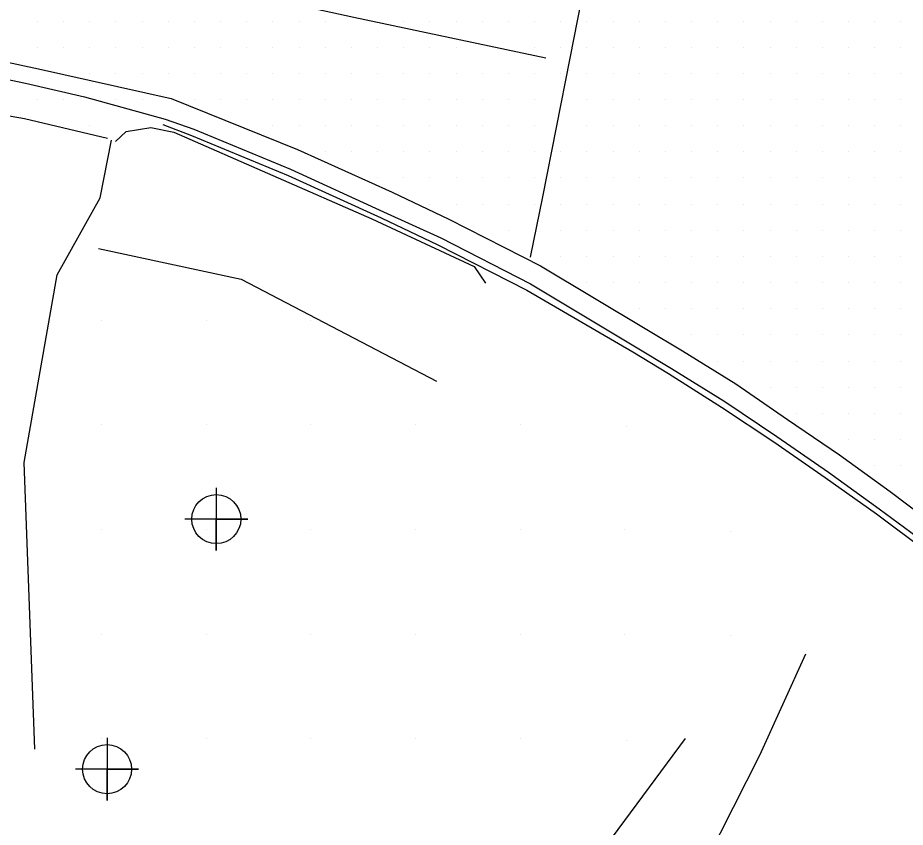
# Model space of a CAD drawing. Extents: x 1762120 to 1766775, y 709485 to 712965.
# Drawn here: x 1763151.9 to 1763236.7, y 712471.7 to 712549.1 of the extents above; entities that cross this region are included whole.
import ezdxf

# ---------------------------------------------------------------- set-up
doc = ezdxf.new("R2010")
doc.units = 0
for name, color, linetype in [('Exist DTM Breakline', 7, 'Continuous'), ('Exist DTM Drainline', 7, 'Continuous'), ('Exist DTM QL2 LIDAR Elevation Point', 7, 'Continuous'), ('Exist DTM Regular Point CELL', 7, 'Continuous'), ('Exist DTM Scan Elevation Point', 7, 'Continuous'), ('Exist Roads Change in Surface', 7, 'Continuous'), ('Exist Roads Curbs', 7, 'Continuous'), ('Exist Roads EOP', 7, 'Continuous'), ('Exist Roads EOT', 7, 'Continuous'), ('Exist Roads Soil', 7, 'Continuous'), ('PH Exist DTM Breakline', 7, 'Continuous')]:
    doc.layers.add(name, color=color, linetype=linetype)

msp = doc.modelspace()

# ---------------------------------------------------------------- linework, layer by layer
at = {"layer": 'Exist DTM Breakline'}
for points in [[(1763161.211, 712537.23), (1763162.216, 712538.207), (1763164.589, 712538.586), (1763166.77, 712538.136), (1763185.686, 712529.851), (1763195.481, 712525.278), (1763196.559, 712523.706)], [(1763159.58, 712527.012), (1763173.227, 712524.075), (1763191.889, 712514.33)]]:
    msp.add_lwpolyline(points, dxfattribs=at)
at = {"layer": 'Exist DTM Drainline'}
for points in [[(1763122.939, 712542.466), (1763127.096, 712544.802), (1763130.986, 712546.141), (1763132.95, 712546.517), (1763134.945, 712546.436), (1763139.611, 712545.314), (1763146.649, 712544.048), (1763152.596, 712542.826), (1763158.241, 712541.507), (1763165.95, 712539.38)], [(1763165.95, 712539.38), (1763168.69, 712538.419), (1763177.921, 712534.596), (1763186.829, 712530.501), (1763192.287, 712528.026), (1763200.864, 712523.642), (1763210.908, 712517.6)], [(1763210.908, 712517.6), (1763214.334, 712515.545), (1763219.429, 712512.396), (1763224.39, 712509.043), (1763229.326, 712505.645), (1763234.183, 712502.124), (1763239.02, 712498.567), (1763243.781, 712494.895), (1763248.496, 712491.142), (1763253.152, 712487.299), (1763255.639, 712485.08), (1763260.185, 712481.137), (1763264.671, 712477.142), (1763271.888, 712470.228), (1763279.01, 712463.229), (1763285.66, 712455.778), (1763292.225, 712448.251), (1763297.9, 712441.433), (1763303.965, 712433.502), (1763309.959, 712425.521), (1763315.965, 712417.549), (1763321.93, 712409.544), (1763327.564, 712401.858), (1763338.407, 712386.457)]]:
    msp.add_lwpolyline(points, dxfattribs=at)
at = {"layer": 'Exist DTM QL2 LIDAR Elevation Point'}
for p, q in [((1763159.874, 712520.159), (1763159.874, 712520.159)), ((1763169.876, 712520.159), (1763169.876, 712520.159)), ((1763179.877, 712520.159), (1763179.877, 712520.159)), ((1763159.874, 712510.157), (1763159.874, 712510.157)), ((1763169.876, 712510.157), (1763169.876, 712510.157)), ((1763179.877, 712510.157), (1763179.877, 712510.157)), ((1763189.878, 712510.157), (1763189.878, 712510.157)), ((1763199.88, 712510.157), (1763199.88, 712510.157)), ((1763210, 712510), (1763210, 712510)), ((1763159.874, 712500.156), (1763159.874, 712500.156)), ((1763169.876, 712500.156), (1763169.876, 712500.156)), ((1763179.877, 712500.156), (1763179.877, 712500.156)), ((1763189.878, 712500.156), (1763189.878, 712500.156)), ((1763199.88, 712500.156), (1763199.88, 712500.156)), ((1763209.881, 712500.156), (1763209.881, 712500.156)), ((1763220, 712500), (1763220, 712500)), ((1763159.874, 712490.155), (1763159.874, 712490.155)), ((1763169.876, 712490.155), (1763169.876, 712490.155)), ((1763179.877, 712490.155), (1763179.877, 712490.155)), ((1763189.878, 712490.155), (1763189.878, 712490.155)), ((1763199.88, 712490.155), (1763199.88, 712490.155)), ((1763209.881, 712490.155), (1763209.881, 712490.155)), ((1763220, 712490), (1763220, 712490)), ((1763159.874, 712480.153), (1763159.874, 712480.153)), ((1763169.876, 712480.153), (1763169.876, 712480.153)), ((1763179.877, 712480.153), (1763179.877, 712480.153)), ((1763189.878, 712480.153), (1763189.878, 712480.153)), ((1763199.88, 712480.153), (1763199.88, 712480.153)), ((1763210, 712480), (1763210, 712480))]:
    msp.add_line(p, q, dxfattribs=at)
at = {"layer": 'Exist DTM Regular Point CELL'}
for points in [[(1763170.84, 712504.155), (1763170.84, 712498.155), (1763170.84, 712501.155), (1763173.84, 712501.155), (1763167.84, 712501.155)], [(1763160.399, 712480.258), (1763160.399, 712474.258), (1763160.399, 712477.258), (1763163.399, 712477.258), (1763157.399, 712477.258)]]:
    msp.add_lwpolyline(points, dxfattribs=at)
for centre in [(1763170.84, 712501.155), (1763160.399, 712477.258)]:
    msp.add_circle(centre, 2.344, dxfattribs=at)
at = {"layer": 'Exist DTM Scan Elevation Point'}
for p, q in [((1763153.75, 712548.75), (1763153.75, 712548.75)), ((1763156.25, 712548.75), (1763156.25, 712548.75)), ((1763158.75, 712548.75), (1763158.75, 712548.75)), ((1763161.25, 712548.75), (1763161.25, 712548.75)), ((1763163.75, 712548.75), (1763163.75, 712548.75)), ((1763166.25, 712548.75), (1763166.25, 712548.75)), ((1763168.75, 712548.75), (1763168.75, 712548.75)), ((1763171.25, 712548.75), (1763171.25, 712548.75)), ((1763173.75, 712548.75), (1763173.75, 712548.75)), ((1763176.25, 712548.75), (1763176.25, 712548.75)), ((1763178.75, 712548.75), (1763178.75, 712548.75)), ((1763181.25, 712548.75), (1763181.25, 712548.75)), ((1763188.75, 712548.75), (1763188.75, 712548.75)), ((1763191.25, 712548.75), (1763191.25, 712548.75)), ((1763193.75, 712548.75), (1763193.75, 712548.75)), ((1763196.25, 712548.75), (1763196.25, 712548.75)), ((1763198.75, 712548.75), (1763198.75, 712548.75)), ((1763201.25, 712548.75), (1763201.25, 712548.75)), ((1763203.75, 712548.75), (1763203.75, 712548.75)), ((1763206.25, 712548.75), (1763206.25, 712548.75)), ((1763208.75, 712548.75), (1763208.75, 712548.75)), ((1763211.25, 712548.75), (1763211.25, 712548.75)), ((1763213.75, 712548.75), (1763213.75, 712548.75)), ((1763216.25, 712548.75), (1763216.25, 712548.75)), ((1763218.75, 712548.75), (1763218.75, 712548.75)), ((1763221.25, 712548.75), (1763221.25, 712548.75)), ((1763223.75, 712548.75), (1763223.75, 712548.75)), ((1763226.25, 712548.75), (1763226.25, 712548.75)), ((1763228.75, 712548.75), (1763228.75, 712548.75)), ((1763231.25, 712548.75), (1763231.25, 712548.75)), ((1763233.75, 712548.75), (1763233.75, 712548.75)), ((1763236.25, 712548.75), (1763236.25, 712548.75)), ((1763153.75, 712546.25), (1763153.75, 712546.25)), ((1763156.25, 712546.25), (1763156.25, 712546.25)), ((1763158.75, 712546.25), (1763158.75, 712546.25)), ((1763161.25, 712546.25), (1763161.25, 712546.25)), ((1763163.75, 712546.25), (1763163.75, 712546.25)), ((1763166.25, 712546.25), (1763166.25, 712546.25)), ((1763168.75, 712546.25), (1763168.75, 712546.25)), ((1763171.25, 712546.25), (1763171.25, 712546.25)), ((1763173.75, 712546.25), (1763173.75, 712546.25)), ((1763176.25, 712546.25), (1763176.25, 712546.25)), ((1763178.75, 712546.25), (1763178.75, 712546.25)), ((1763181.25, 712546.25), (1763181.25, 712546.25)), ((1763183.75, 712546.25), (1763183.75, 712546.25)), ((1763186.25, 712546.25), (1763186.25, 712546.25)), ((1763188.75, 712546.25), (1763188.75, 712546.25)), ((1763191.25, 712546.25), (1763191.25, 712546.25)), ((1763193.75, 712546.25), (1763193.75, 712546.25)), ((1763201.25, 712546.25), (1763201.25, 712546.25)), ((1763203.75, 712546.25), (1763203.75, 712546.25)), ((1763206.25, 712546.25), (1763206.25, 712546.25)), ((1763208.75, 712546.25), (1763208.75, 712546.25)), ((1763211.25, 712546.25), (1763211.25, 712546.25)), ((1763213.75, 712546.25), (1763213.75, 712546.25)), ((1763216.25, 712546.25), (1763216.25, 712546.25)), ((1763218.75, 712546.25), (1763218.75, 712546.25)), ((1763221.25, 712546.25), (1763221.25, 712546.25)), ((1763223.75, 712546.25), (1763223.75, 712546.25)), ((1763226.25, 712546.25), (1763226.25, 712546.25)), ((1763228.75, 712546.25), (1763228.75, 712546.25)), ((1763231.25, 712546.25), (1763231.25, 712546.25)), ((1763233.75, 712546.25), (1763233.75, 712546.25)), ((1763236.25, 712546.25), (1763236.25, 712546.25)), ((1763158.75, 712543.75), (1763158.75, 712543.75)), ((1763161.25, 712543.75), (1763161.25, 712543.75)), ((1763163.75, 712543.75), (1763163.75, 712543.75)), ((1763166.25, 712543.75), (1763166.25, 712543.75)), ((1763168.75, 712543.75), (1763168.75, 712543.75)), ((1763171.25, 712543.75), (1763171.25, 712543.75)), ((1763173.75, 712543.75), (1763173.75, 712543.75)), ((1763176.25, 712543.75), (1763176.25, 712543.75)), ((1763178.75, 712543.75), (1763178.75, 712543.75)), ((1763181.25, 712543.75), (1763181.25, 712543.75)), ((1763183.75, 712543.75), (1763183.75, 712543.75)), ((1763186.25, 712543.75), (1763186.25, 712543.75)), ((1763188.75, 712543.75), (1763188.75, 712543.75)), ((1763191.25, 712543.75), (1763191.25, 712543.75)), ((1763193.75, 712543.75), (1763193.75, 712543.75)), ((1763196.25, 712543.75), (1763196.25, 712543.75)), ((1763198.75, 712543.75), (1763198.75, 712543.75)), ((1763201.25, 712543.75), (1763201.25, 712543.75)), ((1763203.75, 712543.75), (1763203.75, 712543.75)), ((1763206.25, 712543.75), (1763206.25, 712543.75)), ((1763208.75, 712543.75), (1763208.75, 712543.75)), ((1763211.25, 712543.75), (1763211.25, 712543.75)), ((1763213.75, 712543.75), (1763213.75, 712543.75)), ((1763216.25, 712543.75), (1763216.25, 712543.75)), ((1763218.75, 712543.75), (1763218.75, 712543.75)), ((1763221.25, 712543.75), (1763221.25, 712543.75)), ((1763223.75, 712543.75), (1763223.75, 712543.75)), ((1763226.25, 712543.75), (1763226.25, 712543.75)), ((1763228.75, 712543.75), (1763228.75, 712543.75)), ((1763231.25, 712543.75), (1763231.25, 712543.75)), ((1763233.75, 712543.75), (1763233.75, 712543.75)), ((1763236.25, 712543.75), (1763236.25, 712543.75)), ((1763153.75, 712541.25), (1763153.75, 712541.25)), ((1763156.25, 712541.25), (1763156.25, 712541.25)), ((1763161.25, 712541.25), (1763161.25, 712541.25)), ((1763163.75, 712541.25), (1763163.75, 712541.25)), ((1763168.75, 712541.25), (1763168.75, 712541.25)), ((1763171.25, 712541.25), (1763171.25, 712541.25)), ((1763173.75, 712541.25), (1763173.75, 712541.25)), ((1763176.25, 712541.25), (1763176.25, 712541.25)), ((1763178.75, 712541.25), (1763178.75, 712541.25)), ((1763181.25, 712541.25), (1763181.25, 712541.25)), ((1763183.75, 712541.25), (1763183.75, 712541.25)), ((1763186.25, 712541.25), (1763186.25, 712541.25)), ((1763188.75, 712541.25), (1763188.75, 712541.25)), ((1763191.25, 712541.25), (1763191.25, 712541.25)), ((1763193.75, 712541.25), (1763193.75, 712541.25)), ((1763196.25, 712541.25), (1763196.25, 712541.25)), ((1763198.75, 712541.25), (1763198.75, 712541.25)), ((1763201.25, 712541.25), (1763201.25, 712541.25)), ((1763206.25, 712541.25), (1763206.25, 712541.25)), ((1763208.75, 712541.25), (1763208.75, 712541.25)), ((1763211.25, 712541.25), (1763211.25, 712541.25)), ((1763213.75, 712541.25), (1763213.75, 712541.25)), ((1763216.25, 712541.25), (1763216.25, 712541.25)), ((1763218.75, 712541.25), (1763218.75, 712541.25)), ((1763221.25, 712541.25), (1763221.25, 712541.25)), ((1763223.75, 712541.25), (1763223.75, 712541.25)), ((1763226.25, 712541.25), (1763226.25, 712541.25)), ((1763228.75, 712541.25), (1763228.75, 712541.25)), ((1763231.25, 712541.25), (1763231.25, 712541.25)), ((1763233.75, 712541.25), (1763233.75, 712541.25)), ((1763236.25, 712541.25), (1763236.25, 712541.25)), ((1763158.75, 712538.75), (1763158.75, 712538.75)), ((1763176.25, 712538.75), (1763176.25, 712538.75)), ((1763178.75, 712538.75), (1763178.75, 712538.75)), ((1763181.25, 712538.75), (1763181.25, 712538.75)), ((1763183.75, 712538.75), (1763183.75, 712538.75)), ((1763186.25, 712538.75), (1763186.25, 712538.75)), ((1763188.75, 712538.75), (1763188.75, 712538.75)), ((1763191.25, 712538.75), (1763191.25, 712538.75)), ((1763193.75, 712538.75), (1763193.75, 712538.75)), ((1763196.25, 712538.75), (1763196.25, 712538.75)), ((1763198.75, 712538.75), (1763198.75, 712538.75)), ((1763201.25, 712538.75), (1763201.25, 712538.75)), ((1763206.25, 712538.75), (1763206.25, 712538.75)), ((1763208.75, 712538.75), (1763208.75, 712538.75)), ((1763211.25, 712538.75), (1763211.25, 712538.75)), ((1763213.75, 712538.75), (1763213.75, 712538.75)), ((1763216.25, 712538.75), (1763216.25, 712538.75)), ((1763218.75, 712538.75), (1763218.75, 712538.75)), ((1763221.25, 712538.75), (1763221.25, 712538.75)), ((1763223.75, 712538.75), (1763223.75, 712538.75)), ((1763226.25, 712538.75), (1763226.25, 712538.75)), ((1763228.75, 712538.75), (1763228.75, 712538.75)), ((1763231.25, 712538.75), (1763231.25, 712538.75)), ((1763233.75, 712538.75), (1763233.75, 712538.75)), ((1763236.25, 712538.75), (1763236.25, 712538.75)), ((1763181.25, 712536.25), (1763181.25, 712536.25)), ((1763183.75, 712536.25), (1763183.75, 712536.25)), ((1763186.25, 712536.25), (1763186.25, 712536.25)), ((1763188.75, 712536.25), (1763188.75, 712536.25)), ((1763191.25, 712536.25), (1763191.25, 712536.25)), ((1763193.75, 712536.25), (1763193.75, 712536.25)), ((1763196.25, 712536.25), (1763196.25, 712536.25)), ((1763198.75, 712536.25), (1763198.75, 712536.25)), ((1763201.25, 712536.25), (1763201.25, 712536.25)), ((1763203.75, 712536.25), (1763203.75, 712536.25)), ((1763206.25, 712536.25), (1763206.25, 712536.25)), ((1763208.75, 712536.25), (1763208.75, 712536.25)), ((1763211.25, 712536.25), (1763211.25, 712536.25)), ((1763213.75, 712536.25), (1763213.75, 712536.25)), ((1763216.25, 712536.25), (1763216.25, 712536.25)), ((1763218.75, 712536.25), (1763218.75, 712536.25)), ((1763221.25, 712536.25), (1763221.25, 712536.25)), ((1763223.75, 712536.25), (1763223.75, 712536.25)), ((1763226.25, 712536.25), (1763226.25, 712536.25)), ((1763228.75, 712536.25), (1763228.75, 712536.25)), ((1763231.25, 712536.25), (1763231.25, 712536.25)), ((1763233.75, 712536.25), (1763233.75, 712536.25)), ((1763236.25, 712536.25), (1763236.25, 712536.25)), ((1763186.25, 712533.75), (1763186.25, 712533.75)), ((1763188.75, 712533.75), (1763188.75, 712533.75)), ((1763191.25, 712533.75), (1763191.25, 712533.75)), ((1763193.75, 712533.75), (1763193.75, 712533.75)), ((1763196.25, 712533.75), (1763196.25, 712533.75)), ((1763198.75, 712533.75), (1763198.75, 712533.75)), ((1763201.25, 712533.75), (1763201.25, 712533.75)), ((1763203.75, 712533.75), (1763203.75, 712533.75)), ((1763206.25, 712533.75), (1763206.25, 712533.75)), ((1763208.75, 712533.75), (1763208.75, 712533.75)), ((1763211.25, 712533.75), (1763211.25, 712533.75)), ((1763213.75, 712533.75), (1763213.75, 712533.75)), ((1763216.25, 712533.75), (1763216.25, 712533.75)), ((1763218.75, 712533.75), (1763218.75, 712533.75)), ((1763221.25, 712533.75), (1763221.25, 712533.75)), ((1763223.75, 712533.75), (1763223.75, 712533.75)), ((1763226.25, 712533.75), (1763226.25, 712533.75)), ((1763228.75, 712533.75), (1763228.75, 712533.75)), ((1763231.25, 712533.75), (1763231.25, 712533.75)), ((1763233.75, 712533.75), (1763233.75, 712533.75)), ((1763236.25, 712533.75), (1763236.25, 712533.75)), ((1763191.25, 712531.25), (1763191.25, 712531.25)), ((1763193.75, 712531.25), (1763193.75, 712531.25)), ((1763196.25, 712531.25), (1763196.25, 712531.25)), ((1763198.75, 712531.25), (1763198.75, 712531.25)), ((1763201.25, 712531.25), (1763201.25, 712531.25)), ((1763203.75, 712531.25), (1763203.75, 712531.25)), ((1763206.25, 712531.25), (1763206.25, 712531.25)), ((1763208.75, 712531.25), (1763208.75, 712531.25)), ((1763211.25, 712531.25), (1763211.25, 712531.25)), ((1763213.75, 712531.25), (1763213.75, 712531.25)), ((1763216.25, 712531.25), (1763216.25, 712531.25)), ((1763218.75, 712531.25), (1763218.75, 712531.25)), ((1763221.25, 712531.25), (1763221.25, 712531.25)), ((1763223.75, 712531.25), (1763223.75, 712531.25)), ((1763226.25, 712531.25), (1763226.25, 712531.25)), ((1763228.75, 712531.25), (1763228.75, 712531.25)), ((1763231.25, 712531.25), (1763231.25, 712531.25)), ((1763233.75, 712531.25), (1763233.75, 712531.25)), ((1763236.25, 712531.25), (1763236.25, 712531.25)), ((1763198.75, 712528.75), (1763198.75, 712528.75)), ((1763203.75, 712528.75), (1763203.75, 712528.75)), ((1763206.25, 712528.75), (1763206.25, 712528.75)), ((1763208.75, 712528.75), (1763208.75, 712528.75)), ((1763211.25, 712528.75), (1763211.25, 712528.75)), ((1763213.75, 712528.75), (1763213.75, 712528.75)), ((1763216.25, 712528.75), (1763216.25, 712528.75)), ((1763218.75, 712528.75), (1763218.75, 712528.75)), ((1763221.25, 712528.75), (1763221.25, 712528.75)), ((1763223.75, 712528.75), (1763223.75, 712528.75)), ((1763226.25, 712528.75), (1763226.25, 712528.75)), ((1763228.75, 712528.75), (1763228.75, 712528.75)), ((1763231.25, 712528.75), (1763231.25, 712528.75)), ((1763233.75, 712528.75), (1763233.75, 712528.75)), ((1763236.25, 712528.75), (1763236.25, 712528.75)), ((1763203.75, 712526.25), (1763203.75, 712526.25)), ((1763206.25, 712526.25), (1763206.25, 712526.25)), ((1763208.75, 712526.25), (1763208.75, 712526.25)), ((1763211.25, 712526.25), (1763211.25, 712526.25)), ((1763213.75, 712526.25), (1763213.75, 712526.25)), ((1763216.25, 712526.25), (1763216.25, 712526.25)), ((1763218.75, 712526.25), (1763218.75, 712526.25)), ((1763221.25, 712526.25), (1763221.25, 712526.25)), ((1763223.75, 712526.25), (1763223.75, 712526.25)), ((1763226.25, 712526.25), (1763226.25, 712526.25)), ((1763228.75, 712526.25), (1763228.75, 712526.25)), ((1763231.25, 712526.25), (1763231.25, 712526.25)), ((1763233.75, 712526.25), (1763233.75, 712526.25)), ((1763236.25, 712526.25), (1763236.25, 712526.25)), ((1763206.25, 712523.75), (1763206.25, 712523.75)), ((1763208.75, 712523.75), (1763208.75, 712523.75)), ((1763211.25, 712523.75), (1763211.25, 712523.75)), ((1763213.75, 712523.75), (1763213.75, 712523.75)), ((1763216.25, 712523.75), (1763216.25, 712523.75)), ((1763218.75, 712523.75), (1763218.75, 712523.75)), ((1763221.25, 712523.75), (1763221.25, 712523.75)), ((1763223.75, 712523.75), (1763223.75, 712523.75)), ((1763226.25, 712523.75), (1763226.25, 712523.75)), ((1763228.75, 712523.75), (1763228.75, 712523.75)), ((1763231.25, 712523.75), (1763231.25, 712523.75)), ((1763233.75, 712523.75), (1763233.75, 712523.75)), ((1763236.25, 712523.75), (1763236.25, 712523.75)), ((1763211.25, 712521.25), (1763211.25, 712521.25)), ((1763213.75, 712521.25), (1763213.75, 712521.25)), ((1763216.25, 712521.25), (1763216.25, 712521.25)), ((1763218.75, 712521.25), (1763218.75, 712521.25)), ((1763221.25, 712521.25), (1763221.25, 712521.25)), ((1763223.75, 712521.25), (1763223.75, 712521.25)), ((1763226.25, 712521.25), (1763226.25, 712521.25)), ((1763228.75, 712521.25), (1763228.75, 712521.25)), ((1763231.25, 712521.25), (1763231.25, 712521.25)), ((1763233.75, 712521.25), (1763233.75, 712521.25)), ((1763236.25, 712521.25), (1763236.25, 712521.25)), ((1763216.25, 712518.75), (1763216.25, 712518.75)), ((1763218.75, 712518.75), (1763218.75, 712518.75)), ((1763221.25, 712518.75), (1763221.25, 712518.75)), ((1763223.75, 712518.75), (1763223.75, 712518.75)), ((1763226.25, 712518.75), (1763226.25, 712518.75)), ((1763228.75, 712518.75), (1763228.75, 712518.75)), ((1763231.25, 712518.75), (1763231.25, 712518.75)), ((1763233.75, 712518.75), (1763233.75, 712518.75)), ((1763236.25, 712518.75), (1763236.25, 712518.75)), ((1763218.75, 712516.25), (1763218.75, 712516.25)), ((1763221.25, 712516.25), (1763221.25, 712516.25)), ((1763223.75, 712516.25), (1763223.75, 712516.25)), ((1763226.25, 712516.25), (1763226.25, 712516.25)), ((1763228.75, 712516.25), (1763228.75, 712516.25)), ((1763231.25, 712516.25), (1763231.25, 712516.25)), ((1763233.75, 712516.25), (1763233.75, 712516.25)), ((1763236.25, 712516.25), (1763236.25, 712516.25)), ((1763223.75, 712513.75), (1763223.75, 712513.75)), ((1763226.25, 712513.75), (1763226.25, 712513.75)), ((1763228.75, 712513.75), (1763228.75, 712513.75)), ((1763231.25, 712513.75), (1763231.25, 712513.75)), ((1763233.75, 712513.75), (1763233.75, 712513.75)), ((1763236.25, 712513.75), (1763236.25, 712513.75)), ((1763226.25, 712511.25), (1763226.25, 712511.25)), ((1763228.75, 712511.25), (1763228.75, 712511.25)), ((1763231.25, 712511.25), (1763231.25, 712511.25)), ((1763233.75, 712511.25), (1763233.75, 712511.25)), ((1763236.25, 712511.25), (1763236.25, 712511.25)), ((1763231.25, 712508.75), (1763231.25, 712508.75)), ((1763233.75, 712508.75), (1763233.75, 712508.75)), ((1763236.25, 712508.75), (1763236.25, 712508.75)), ((1763233.75, 712506.25), (1763233.75, 712506.25)), ((1763236.25, 712506.25), (1763236.25, 712506.25)), ((1763236.25, 712503.75), (1763236.25, 712503.75))]:
    msp.add_line(p, q, dxfattribs=at)
at = {"layer": 'Exist Roads Change in Surface'}
msp.add_lwpolyline([(1763142.241, 712541.215), (1763152.52, 712539.43), (1763160.451, 712537.55)], dxfattribs=at)
at = {"layer": 'Exist Roads Curbs'}
for points in [[(1763165.72, 712538.87), (1763168.464, 712537.805), (1763177.695, 712533.983), (1763186.589, 712529.948), (1763192.003, 712527.372), (1763200.52, 712523.017), (1763210.654, 712517.144)], [(1763210.654, 712517.144), (1763214.058, 712515.053), (1763219.115, 712511.847), (1763224.111, 712508.549), (1763229.032, 712505.127), (1763233.916, 712501.648), (1763238.722, 712498.049), (1763243.512, 712494.419), (1763248.198, 712490.621), (1763252.861, 712486.787), (1763255.234, 712484.662), (1763259.758, 712480.7), (1763264.21, 712476.669), (1763271.435, 712469.766), (1763278.548, 712462.756), (1763285.254, 712455.357), (1763291.811, 712447.824), (1763297.422, 712441.048), (1763303.529, 712433.15), (1763309.496, 712425.149), (1763315.51, 712417.183), (1763321.524, 712409.216), (1763327.134, 712401.506)]]:
    msp.add_lwpolyline(points, dxfattribs=at)
at = {"layer": 'Exist Roads EOP'}
for points in [[(1763139.75, 712547.204), (1763153.86, 712544.17), (1763166.54, 712541.36), (1763178.613, 712536.468), (1763187.653, 712532.399), (1763193.066, 712529.82), (1763201.803, 712525.342), (1763211.966, 712519.269)], [(1763211.966, 712519.269), (1763215.395, 712517.223), (1763220.483, 712514.063), (1763225.419, 712510.666), (1763230.381, 712507.309), (1763235.238, 712503.787), (1763240.035, 712500.171)]]:
    msp.add_lwpolyline(points, dxfattribs=at)
at = {"layer": 'Exist Roads EOT'}
for points in [[(1763053.763, 712576.666), (1763065.56, 712574.17), (1763078.57, 712571.48), (1763098.45, 712567.31), (1763109.98, 712564.88), (1763126.3, 712561.46), (1763134.8, 712559.69), (1763144.9, 712557.52), (1763156.4, 712555.09), (1763167.71, 712552.7), (1763183.98, 712549.12), (1763202.32, 712545.24)], [(1763207.15, 712558.05), (1763204.61, 712545.19), (1763202, 712531.95), (1763200.82, 712526.17)]]:
    msp.add_lwpolyline(points, dxfattribs=at)
at = {"layer": 'Exist Roads Soil'}
msp.add_lwpolyline([(1763153.515, 712479.161), (1763152.484, 712506.548), (1763155.647, 712524.487), (1763159.735, 712531.851), (1763160.832, 712537.358)], dxfattribs=at)
at = {"layer": 'PH Exist DTM Breakline'}
for points in [[(1763128.191, 712470.344), (1763127.275, 712462.468), (1763128.763, 712450.5), (1763131.689, 712440.893), (1763145.782, 712429.581), (1763156.032, 712432.45), (1763163.492, 712433.995), (1763171.234, 712435.538), (1763179.798, 712436.477), (1763189.05, 712437.751), (1763198.559, 712444.049), (1763204.416, 712451.108), (1763212.897, 712460.208), (1763217.742, 712468.642), (1763222.791, 712478.584), (1763227.184, 712488.285)], [(1763215.635, 712480.175), (1763208.673, 712470.747), (1763199.238, 712461.803), (1763193.281, 712457.339), (1763181.027, 712453.054), (1763166.946, 712455.715), (1763159.074, 712461.491)]]:
    msp.add_lwpolyline(points, dxfattribs=at)

doc.saveas('drawing.dxf')
